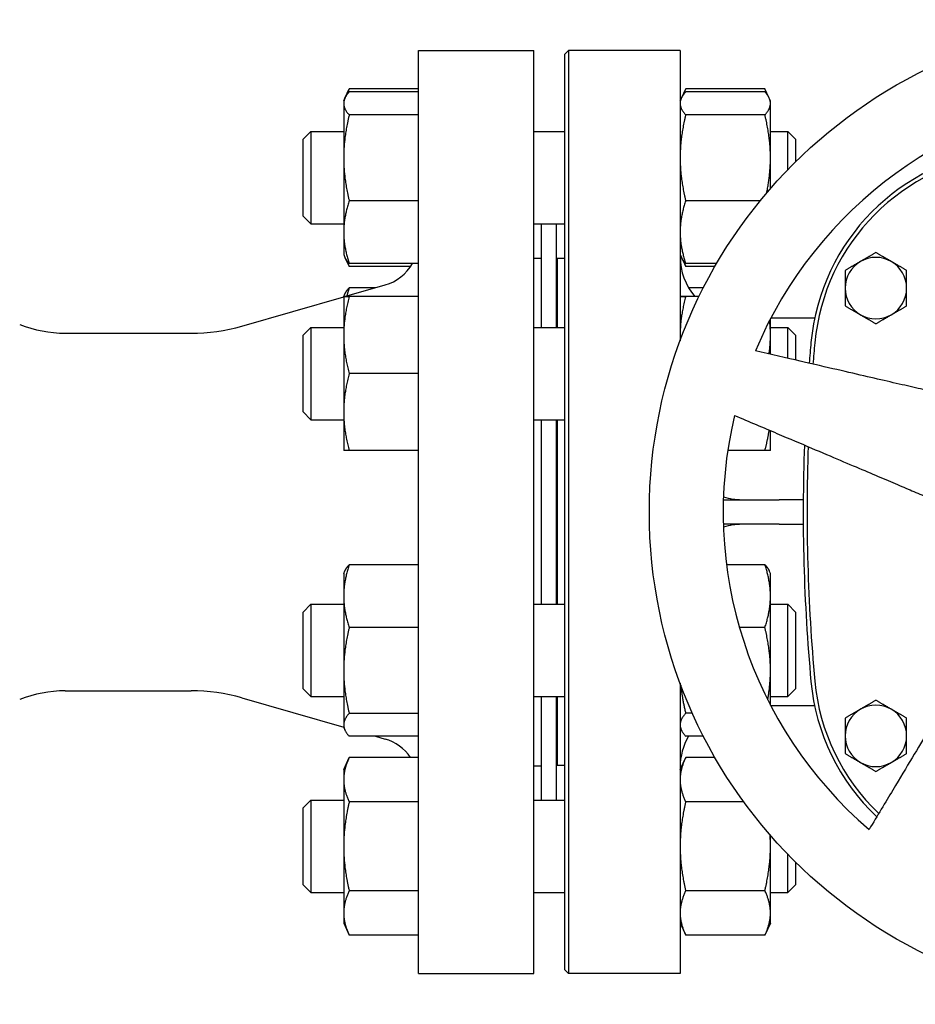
# Model space of a CAD drawing. Header units: inches. Extents: x 18 to 846, y -44 to 561.
# Tile 463 of 642: x 402.81 to 410.09, y 336.58 to 344.58. Entities that reach past the tile are written whole.
import ezdxf

# ---------------------------------------------------------------- set-up
doc = ezdxf.new("R2010")
doc.units = ezdxf.units.IN
doc.header["$LTSCALE"] = 24
doc.header["$MEASUREMENT"] = 0
doc.layers.add('Visible (ANSI)', color=7, linetype='Continuous', lineweight=30)

msp = doc.modelspace()

# ---------------------------------------------------------------- linework, layer by layer
at = {"layer": 'Visible (ANSI)'}
for p, q in [((406.05343, 336.8315), (406.05343, 344.3315)), ((406.05343, 344.3315), (406.99093, 344.3315)), ((406.99093, 336.8315), (406.99093, 344.3315)), ((407.24093, 344.30025), (407.27218, 344.3315)), ((407.27218, 344.3315), (407.27218, 336.8315)), ((408.17843, 344.3315), (407.27218, 344.3315)), ((408.17843, 344.3315), (408.17843, 341.97344)), ((407.24093, 336.86275), (407.24093, 344.30025)), ((405.45528, 343.94491), (405.48984, 344.01903)), ((406.05343, 344.0194), (405.49002, 344.0194)), ((408.18871, 343.94476), (408.22351, 344.01938)), ((408.22351, 344.01938), (408.22352, 344.0194)), ((408.86734, 344.0194), (408.22352, 344.0194)), ((408.86734, 344.0194), (408.86735, 344.01938)), ((408.90215, 343.94476), (408.86735, 344.01938)), ((405.44493, 343.92271), (405.45528, 343.94491)), ((405.44493, 343.92271), (405.44493, 343.90127)), ((406.05343, 343.99497), (405.49002, 343.99497)), ((408.17843, 343.92271), (408.18871, 343.94476)), ((408.86734, 343.99481), (408.22352, 343.99481)), ((408.91243, 343.92271), (408.90215, 343.94476)), ((408.91243, 343.90141), (408.91243, 343.92271)), ((405.44493, 343.90127), (405.44493, 343.45894)), ((408.91243, 343.45945), (408.91243, 343.90141)), ((406.05343, 343.80757), (405.49002, 343.80757)), ((408.86734, 343.808), (408.22352, 343.808)), ((405.11593, 343.61021), (405.17843, 343.67271)), ((405.11593, 342.98521), (405.11593, 343.61021)), ((405.17843, 343.67271), (405.17843, 342.92271)), ((405.17843, 343.67271), (405.44493, 343.67271)), ((406.99093, 343.67271), (407.24093, 343.67271)), ((408.91243, 343.67271), (409.05343, 343.67271)), ((409.05343, 343.36258), (409.05343, 343.67271)), ((409.11593, 343.61021), (409.05343, 343.67271)), ((409.11593, 343.61021), (409.11593, 343.42577)), ((405.44493, 343.45894), (405.44493, 342.85538)), ((408.91243, 343.209), (408.91243, 343.45945)), ((406.05343, 343.11031), (405.49002, 343.11031)), ((408.82969, 343.1109), (408.22352, 343.1109)), ((405.11593, 342.98521), (405.17843, 342.92271)), ((405.17843, 342.92271), (405.44493, 342.92271)), ((406.99093, 342.92271), (407.24093, 342.92271)), ((407.05343, 342.08159), (407.05343, 342.92271)), ((407.17343, 342.08159), (407.17343, 342.92271)), ((405.44493, 342.85538), (405.44493, 342.67271)), ((405.44493, 342.67271), (405.45528, 342.65051)), ((405.45528, 342.65051), (405.48984, 342.57639)), ((406.99093, 342.644), (407.05343, 342.644)), ((407.17843, 342.6415), (407.17843, 342.08159)), ((407.24093, 342.6415), (407.17843, 342.6415)), ((408.17843, 342.67271), (408.18871, 342.65065)), ((408.18871, 342.65065), (408.22351, 342.57603)), ((406.05343, 342.60045), (405.49002, 342.60045)), ((405.9887, 342.57602), (405.49002, 342.57602)), ((408.47543, 342.6006), (408.22352, 342.6006)), ((408.46117, 342.57602), (408.22352, 342.57602)), ((407.17343, 342.5215), (407.17843, 342.5215)), ((405.45244, 342.33172), (405.78179, 342.42616)), ((405.70286, 342.40352), (405.49002, 342.40352)), ((408.36758, 342.40368), (408.24694, 342.40368)), ((404.61857, 342.09261), (405.44493, 342.32956)), ((405.44493, 342.33159), (405.45514, 342.35349)), ((405.44493, 342.33159), (405.44493, 342.01861)), ((406.05343, 342.33191), (405.49002, 342.33191)), ((406.05343, 342.33127), (405.49002, 342.33127)), ((408.3316, 342.3316), (408.22352, 342.3316)), ((408.33159, 342.33158), (408.22352, 342.33158)), ((405.11593, 342.01909), (405.17843, 342.08159)), ((405.17843, 342.08159), (405.17843, 341.33159)), ((405.17843, 342.08159), (405.44493, 342.08159)), ((406.99093, 342.08159), (407.24093, 342.08159)), ((408.91243, 342.01907), (408.91243, 342.15113)), ((408.91243, 342.08159), (409.05343, 342.08159)), ((409.27133, 342.15631), (408.91513, 342.15631)), ((409.05343, 341.83014), (409.05343, 342.08159)), ((409.11593, 342.01909), (409.05343, 342.08159)), ((403.18284, 342.0345), (404.20512, 342.0345)), ((405.11593, 341.39409), (405.11593, 342.01909)), ((405.44493, 342.01861), (405.44493, 341.39361)), ((408.91243, 341.86269), (408.91243, 342.01907)), ((409.11593, 342.01909), (409.11593, 341.81571)), ((406.05343, 341.70596), (405.49002, 341.70596)), ((405.11593, 341.39409), (405.17843, 341.33159)), ((405.44493, 341.39361), (405.44493, 341.08159)), ((405.17843, 341.33159), (405.44493, 341.33159)), ((406.99093, 341.33159), (407.24093, 341.33159)), ((407.05343, 339.83141), (407.05343, 341.33159)), ((407.17343, 339.83141), (407.17343, 341.33159)), ((407.17843, 341.33159), (407.17843, 339.83141)), ((408.91243, 341.08159), (408.91243, 341.24261)), ((406.05343, 341.08127), (405.49002, 341.08127)), ((408.86734, 341.08158), (408.56541, 341.08158)), ((408.5299, 340.6815), (408.98343, 340.6815)), ((409.17876, 340.6815), (408.98343, 340.6815)), ((408.98343, 340.4815), (408.5299, 340.4815)), ((408.98343, 340.4815), (409.17876, 340.4815)), ((405.44493, 340.08141), (405.45514, 340.10331)), ((405.44493, 340.08141), (405.44493, 339.89797)), ((406.05343, 340.15334), (405.49002, 340.15334)), ((408.86734, 340.1535), (408.55548, 340.1535)), ((408.91243, 340.08141), (408.90215, 340.10345)), ((408.91243, 339.89834), (408.91243, 340.08141)), ((405.44493, 339.89797), (405.44493, 339.29412)), ((408.91243, 339.29463), (408.91243, 339.89834)), ((405.11593, 339.76891), (405.17843, 339.83141)), ((405.11593, 339.14391), (405.11593, 339.76891)), ((405.17843, 339.83141), (405.17843, 339.08141)), ((405.17843, 339.83141), (405.44493, 339.83141)), ((406.99093, 339.83141), (407.24093, 339.83141)), ((408.91243, 339.83141), (409.05343, 339.83141)), ((409.05343, 339.08141), (409.05343, 339.83141)), ((409.11593, 339.76891), (409.05343, 339.83141)), ((409.11593, 339.76891), (409.11593, 339.14391)), ((406.05343, 339.64259), (405.49002, 339.64259)), ((408.86734, 339.64317), (408.66047, 339.64317)), ((405.44493, 339.29412), (405.44493, 338.85257)), ((408.91243, 339.01187), (408.91243, 339.29463)), ((403.18284, 339.1285), (404.20512, 339.1285)), ((405.11593, 339.14391), (405.17843, 339.08141)), ((408.17843, 339.18956), (408.17843, 336.8315)), ((409.11593, 339.14391), (409.05343, 339.08141)), ((404.61857, 339.07039), (405.44493, 338.83344)), ((405.17843, 339.08141), (405.44493, 339.08141)), ((406.99093, 339.08141), (407.24093, 339.08141)), ((407.05343, 338.2403), (407.05343, 339.08141)), ((407.17343, 338.2403), (407.17343, 339.08141)), ((407.17843, 339.08141), (407.17843, 338.5215)), ((408.91243, 339.08141), (409.05343, 339.08141)), ((409.27133, 339.0067), (408.91513, 339.0067)), ((406.05343, 338.94565), (405.49002, 338.94565)), ((408.27803, 338.94608), (408.22352, 338.94608)), ((405.44493, 338.85257), (405.44493, 338.83141)), ((405.44493, 338.83141), (405.45514, 338.80952)), ((408.17843, 338.83141), (408.18871, 338.80937)), ((406.05343, 338.75948), (405.49002, 338.75948)), ((405.70286, 338.75948), (405.78179, 338.73685)), ((408.36758, 338.75932), (408.22352, 338.75932)), ((407.17343, 338.6415), (407.17843, 338.6415)), ((405.44493, 338.4903), (405.48984, 338.58662)), ((406.05343, 338.58698), (405.49002, 338.58698)), ((408.17843, 338.4903), (408.22351, 338.58697)), ((408.22351, 338.58697), (408.22352, 338.58698)), ((408.46117, 338.58698), (408.22352, 338.58698)), ((405.44493, 338.4903), (405.44493, 338.40629)), ((406.99093, 338.519), (407.05343, 338.519)), ((407.24093, 338.5215), (407.17843, 338.5215)), ((405.44493, 338.40629), (405.44493, 337.86475)), ((405.11593, 338.1778), (405.17843, 338.2403)), ((405.17843, 338.2403), (405.17843, 337.4903)), ((405.17843, 338.2403), (405.44493, 338.2403)), ((406.99093, 338.2403), (407.24093, 338.2403)), ((405.11593, 337.5528), (405.11593, 338.1778)), ((406.05343, 338.22559), (405.49002, 338.22559)), ((408.69545, 338.22612), (408.22352, 338.22612)), ((408.91243, 337.86527), (408.91243, 337.954)), ((405.44493, 337.86475), (405.44493, 337.32376)), ((408.91243, 337.32402), (408.91243, 337.86527)), ((409.05343, 337.4903), (409.05343, 337.80043)), ((409.11593, 337.73724), (409.11593, 337.5528)), ((405.11593, 337.5528), (405.17843, 337.4903)), ((409.11593, 337.5528), (409.05343, 337.4903)), ((405.17843, 337.4903), (405.44493, 337.4903)), ((406.05343, 337.5039), (405.49002, 337.5039)), ((406.99093, 337.4903), (407.24093, 337.4903)), ((408.86734, 337.50443), (408.22352, 337.50443)), ((408.91243, 337.4903), (409.05343, 337.4903)), ((405.44493, 337.32376), (405.44493, 337.2403)), ((408.91243, 337.2403), (408.91243, 337.32402)), ((405.44493, 337.2403), (405.48984, 337.14397)), ((408.17843, 337.2403), (408.22351, 337.14362)), ((408.91243, 337.2403), (408.86735, 337.14362)), ((406.05343, 337.14361), (405.49002, 337.14361)), ((408.86734, 337.14361), (408.22352, 337.14361)), ((406.05343, 336.8315), (406.99093, 336.8315)), ((407.24093, 336.86275), (407.27218, 336.8315)), ((408.17843, 336.8315), (407.27218, 336.8315))]:
    msp.add_line(p, q, dxfattribs=at)
msp.add_circle((411.92843, 340.5815), 4, dxfattribs=at)
for centre, radius, start, end in [((411.92843, 340.5815), 3.4, 94.64927, 157.35073), ((410.96665, 341.80035), 1.73228, 95.817836, 174.744707), ((410.96665, 341.80035), 1.70103, 95.817836, 174.744707), ((408.67843, 342.65631), 0.5, 180, 220.496535), ((409.76898, 342.4004), 0.25, 60, 120), ((405.67843, 342.78663), 0.375, 286, 330.231967), ((409.76898, 342.4004), 0.25, 120, 180), ((409.76898, 342.4004), 0.25, 0, 60), ((409.76898, 342.4004), 0.25, 180, 240), ((409.76898, 342.4004), 0.25, 300, 0), ((409.76898, 342.4004), 0.25, 240, 300), ((403.18284, 343.0345), 1, 248.272718, 270), ((404.20512, 343.5345), 1.5, 270, 286), ((424.2178, 340.5815), 15.03937, 174.744704, 175.39081), ((424.2178, 340.5815), 15.00812, 174.744704, 175.408408), ((411.92843, 340.5815), 3.4, 166.64927, 229.35073), ((424.2178, 340.5815), 15.03937, 177.927003, 185.255296), ((424.2178, 340.5815), 15.00812, 177.972631, 185.255296), ((410.96665, 339.36266), 1.73228, 185.255296, 226.557354), ((410.96665, 339.36266), 1.70103, 185.255296, 226.325001), ((403.18284, 338.1285), 1, 90, 111.727282), ((404.20512, 337.6285), 1.5, 74, 90), ((409.76898, 338.7626), 0.25, 120, 180), ((409.76898, 338.7626), 0.25, 60, 120), ((409.76898, 338.7626), 0.25, 0, 60), ((405.67843, 338.37637), 0.375, 34.16838, 74), ((408.67843, 338.5067), 0.5, 149.652239, 180), ((409.76898, 338.7626), 0.25, 180, 240), ((409.76898, 338.7626), 0.25, 300, 0), ((409.76898, 338.7626), 0.25, 240, 300)]:
    msp.add_arc(centre, radius, start, end, dxfattribs=at)
for points, weights in [([(405.49002, 344.0194), (405.47782, 343.99321), (405.46906, 343.96866)], [1, 1.00998587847, 1.01471720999]), ([(405.48984, 344.01903), (405.48993, 344.01921), (405.49002, 344.0194)], [1.00013849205, 1.00006937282, 1]), ([(408.22352, 344.0194), (408.21125, 343.99309), (408.20245, 343.96843)], [1, 1.01004922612, 1.01477702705]), ([(408.88841, 343.96843), (408.87961, 343.99309), (408.86734, 344.0194)], [1.01477702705, 1.01004922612, 1]), ([(405.49002, 343.99497), (405.44493, 343.94476), (405.44493, 343.90127)], [1, 1.0379548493, 1]), ([(408.22352, 343.99481), (408.17843, 343.94476), (408.17843, 343.90141)], [1, 1.0379548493, 1]), ([(408.91243, 343.90141), (408.91243, 343.94476), (408.86734, 343.99481)], [1, 1.0379548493, 1]), ([(405.44493, 343.90127), (405.44493, 343.85778), (405.49002, 343.80757)], [1, 1.0379548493, 1]), ([(408.17843, 343.90141), (408.17843, 343.85806), (408.22352, 343.808)], [1, 1.0379548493, 1]), ([(408.86734, 343.808), (408.91243, 343.85806), (408.91243, 343.90141)], [1, 1.0379548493, 1]), ([(405.49002, 343.80757), (405.44493, 343.62074), (405.44493, 343.45894)], [1, 1.0379548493, 1]), ([(408.22352, 343.808), (408.17843, 343.62121), (408.17843, 343.45945)], [1, 1.0379548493, 1]), ([(408.91243, 343.45945), (408.91243, 343.62121), (408.86734, 343.808)], [1, 1.0379548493, 1]), ([(405.44493, 343.45894), (405.44493, 343.29714), (405.49002, 343.11031)], [1, 1.0379548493, 1]), ([(408.17843, 343.45945), (408.17843, 343.29768), (408.22352, 343.1109)], [1, 1.0379548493, 1]), ([(408.88124, 343.17276), (408.91243, 343.32339), (408.91243, 343.45945)], [1.01040343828, 1.03173329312, 1]), ([(405.49002, 343.11031), (405.44493, 342.97369), (405.44493, 342.85538)], [1, 1.0379548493, 1]), ([(408.22352, 343.1109), (408.17843, 342.97416), (408.17843, 342.85575)], [1, 1.0379548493, 1]), ([(405.44493, 342.85538), (405.44493, 342.73706), (405.49002, 342.60045)], [1, 1.0379548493, 1]), ([(408.17843, 342.85575), (408.17843, 342.73734), (408.22352, 342.6006)], [1, 1.0379548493, 1]), ([(405.49002, 342.60045), (405.46632, 342.62684), (405.45528, 342.65051)], [1, 1.01959616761, 1.01895725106]), ([(408.22352, 342.6006), (408.19975, 342.62699), (408.18871, 342.65065)], [1, 1.01965700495, 1.01895308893]), ([(409.76898, 342.68907), (409.70199, 342.6504), (409.64398, 342.61691)], [1.01001874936, 1.04314139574, 1]), ([(409.89398, 342.61691), (409.83597, 342.6504), (409.76898, 342.68907)], [1, 1.04314139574, 1.01001874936]), ([(405.46894, 342.62692), (405.47774, 342.60229), (405.49002, 342.57602)], [1.01477953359, 1.01005189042, 1]), ([(408.20244, 342.627), (408.21124, 342.60233), (408.22352, 342.57602)], [1.01477953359, 1.01005189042, 1]), ([(409.64398, 342.61691), (409.58597, 342.58341), (409.51898, 342.54474)], [1, 1.04314139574, 1.01001874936]), ([(410.01898, 342.54474), (409.95199, 342.58341), (409.89398, 342.61691)], [1.01001874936, 1.04314139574, 1]), ([(409.51898, 342.54474), (409.51898, 342.46739), (409.51898, 342.4004)], [1.01001874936, 1.04314139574, 1]), ([(410.01898, 342.4004), (410.01898, 342.46739), (410.01898, 342.54474)], [1, 1.04314139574, 1.01001874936]), ([(405.45514, 342.35349), (405.46617, 342.37714), (405.49002, 342.40352)], [1.01894813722, 1.01972294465, 1]), ([(405.49002, 342.40352), (405.4787, 342.36918), (405.47034, 342.33685)], [1, 1.00926034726, 1.01400195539]), ([(409.51898, 342.4004), (409.51898, 342.33341), (409.51898, 342.25606)], [1, 1.04314139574, 1.01001874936]), ([(410.01898, 342.25606), (410.01898, 342.33341), (410.01898, 342.4004)], [1.01001874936, 1.04314139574, 1]), ([(405.49002, 342.33191), (405.44493, 342.33174), (405.44493, 342.33159)], [1, 1.0379548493, 1]), ([(405.44493, 342.33159), (405.44493, 342.33144), (405.49002, 342.33127)], [1, 1.0379548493, 1]), ([(405.49002, 342.33127), (405.44493, 342.16372), (405.44493, 342.01861)], [1, 1.0379548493, 1]), ([(408.22352, 342.3316), (408.17843, 342.3316), (408.17843, 342.33159)], [1, 1.0379548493, 1]), ([(408.17843, 342.33159), (408.17843, 342.33159), (408.22352, 342.33158)], [1, 1.0379548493, 1]), ([(408.22352, 342.33158), (408.17843, 342.16411), (408.17843, 342.01907)], [1, 1.0379548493, 1]), ([(409.51898, 342.25606), (409.58597, 342.21739), (409.64398, 342.18389)], [1.01001874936, 1.04314139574, 1]), ([(409.89398, 342.18389), (409.95199, 342.21739), (410.01898, 342.25606)], [1, 1.04314139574, 1.01001874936]), ([(409.64398, 342.18389), (409.70199, 342.1504), (409.76898, 342.11172)], [1, 1.04314139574, 1.01001874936]), ([(409.76898, 342.11172), (409.83597, 342.1504), (409.89398, 342.18389)], [1.01001874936, 1.04314139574, 1]), ([(408.91243, 342.01907), (408.91243, 342.07772), (408.9055, 342.13776)], [1, 1.015008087, 1.01814719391]), ([(405.44493, 342.01861), (405.44493, 341.87351), (405.49002, 341.70596)], [1, 1.0379548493, 1]), ([(408.17843, 342.01907), (408.17843, 341.99754), (408.17935, 341.97593)], [1, 1.00545957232, 1.00934849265]), ([(408.9009, 341.86535), (408.91243, 341.9437), (408.91243, 342.01907)], [1.01896925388, 1.01937120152, 1]), ([(410.82209, 341.42181), (410.23281, 341.55785), (408.79064, 341.8908)], [2.0263127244, 1.58117079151, 1]), ([(405.49002, 341.70596), (405.44493, 341.53857), (405.44493, 341.39361)], [1, 1.0379548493, 1]), ([(405.44493, 341.39361), (405.44493, 341.24866), (405.49002, 341.08127)], [1, 1.0379548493, 1]), ([(408.62031, 341.3666), (409.98276, 340.78828), (410.53947, 340.55197)], [1, 1.58117079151, 2.0263127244]), ([(408.86734, 341.08158), (408.89083, 341.16881), (408.90187, 341.24709)], [1, 1.01941678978, 1.01896725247]), ([(405.49002, 341.08127), (405.445, 341.08144), (405.44493, 341.08159)], [1, 1.03789475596, 1.00011999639]), ([(408.91243, 341.08159), (408.91243, 341.08159), (408.86734, 341.08158)], [1.00000485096, 1.03795242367, 1]), ([(405.49002, 340.15334), (405.44493, 340.01649), (405.44493, 339.89797)], [1, 1.0379548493, 1]), ([(405.45514, 340.10331), (405.46617, 340.12696), (405.49002, 340.15334)], [1.01894813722, 1.01972294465, 1]), ([(408.91243, 339.89834), (408.91243, 340.01676), (408.86734, 340.1535)], [1, 1.0379548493, 1]), ([(408.86734, 340.1535), (408.89112, 340.12711), (408.90215, 340.10345)], [1, 1.01966212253, 1.01895272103]), ([(405.44493, 339.89797), (405.44493, 339.77944), (405.49002, 339.64259)], [1, 1.0379548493, 1]), ([(408.86734, 339.64317), (408.91243, 339.77992), (408.91243, 339.89834)], [1, 1.0379548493, 1]), ([(410.78738, 339.78898), (410.47589, 339.27058), (409.71358, 338.00188)], [2.0263127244, 1.58117079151, 1]), ([(405.49002, 339.64259), (405.44493, 339.45584), (405.44493, 339.29412)], [1, 1.0379548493, 1]), ([(408.91243, 339.29463), (408.91243, 339.45639), (408.86734, 339.64317)], [1, 1.0379548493, 1]), ([(405.44493, 339.29412), (405.44493, 339.1324), (405.49002, 338.94565)], [1, 1.0379548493, 1]), ([(408.89033, 339.05509), (408.91243, 339.17924), (408.91243, 339.29463)], [1.01576618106, 1.02678390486, 1]), ([(408.18417, 339.17418), (408.19428, 339.06721), (408.22352, 338.94608)], [1.0174904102, 1.02428964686, 1]), ([(409.76898, 339.05128), (409.70199, 339.0126), (409.64398, 338.97911)], [1.01001874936, 1.04314139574, 1]), ([(409.89398, 338.97911), (409.83597, 339.0126), (409.76898, 339.05128)], [1, 1.04314139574, 1.01001874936]), ([(409.64398, 338.97911), (409.58597, 338.94562), (409.51898, 338.90694)], [1, 1.04314139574, 1.01001874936]), ([(410.01898, 338.90694), (409.95199, 338.94562), (409.89398, 338.97911)], [1.01001874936, 1.04314139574, 1]), ([(405.49002, 338.94565), (405.44493, 338.89577), (405.44493, 338.85257)], [1, 1.0379548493, 1]), ([(408.22352, 338.94608), (408.17843, 338.89604), (408.17843, 338.8527)], [1, 1.0379548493, 1]), ([(409.51898, 338.90694), (409.51898, 338.82959), (409.51898, 338.7626)], [1.01001874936, 1.04314139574, 1]), ([(410.01898, 338.7626), (410.01898, 338.82959), (410.01898, 338.90694)], [1, 1.04314139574, 1.01001874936]), ([(405.44493, 338.85257), (405.44493, 338.80937), (405.49002, 338.75948)], [1, 1.0379548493, 1]), ([(408.17843, 338.8527), (408.17843, 338.80937), (408.22352, 338.75932)], [1, 1.0379548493, 1]), ([(409.51898, 338.7626), (409.51898, 338.69562), (409.51898, 338.61827)], [1, 1.04314139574, 1.01001874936]), ([(410.01898, 338.61827), (410.01898, 338.69562), (410.01898, 338.7626)], [1.01001874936, 1.04314139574, 1]), ([(405.49002, 338.58698), (405.44493, 338.49015), (405.44493, 338.40629)], [1, 1.0379548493, 1]), ([(405.48984, 338.58662), (405.48993, 338.5868), (405.49002, 338.58698)], [1.00013849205, 1.00006937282, 1]), ([(408.22352, 338.58698), (408.17843, 338.49029), (408.17843, 338.40655)], [1, 1.0379548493, 1]), ([(409.51898, 338.61827), (409.58597, 338.57959), (409.64398, 338.5461)], [1.01001874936, 1.04314139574, 1]), ([(409.89398, 338.5461), (409.95199, 338.57959), (410.01898, 338.61827)], [1, 1.04314139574, 1.01001874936]), ([(409.64398, 338.5461), (409.70199, 338.5126), (409.76898, 338.47393)], [1, 1.04314139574, 1.01001874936]), ([(409.76898, 338.47393), (409.83597, 338.5126), (409.89398, 338.5461)], [1.01001874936, 1.04314139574, 1]), ([(405.44493, 338.40629), (405.44493, 338.32242), (405.49002, 338.22559)], [1, 1.0379548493, 1]), ([(408.17843, 338.40655), (408.17843, 338.32281), (408.22352, 338.22612)], [1, 1.0379548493, 1]), ([(405.49002, 338.22559), (405.44493, 338.03221), (405.44493, 337.86475)], [1, 1.0379548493, 1]), ([(408.22352, 338.22612), (408.17843, 338.03274), (408.17843, 337.86527)], [1, 1.0379548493, 1]), ([(408.91243, 337.86527), (408.91243, 337.91121), (408.90926, 337.95764)], [1, 1.01013154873, 1.01485412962]), ([(405.44493, 337.86475), (405.44493, 337.69728), (405.49002, 337.5039)], [1, 1.0379548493, 1]), ([(408.17843, 337.86527), (408.17843, 337.69781), (408.22352, 337.50443)], [1, 1.0379548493, 1]), ([(408.86734, 337.50443), (408.91243, 337.69781), (408.91243, 337.86527)], [1, 1.0379548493, 1]), ([(405.49002, 337.5039), (405.44493, 337.40736), (405.44493, 337.32376)], [1, 1.0379548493, 1]), ([(408.22352, 337.50443), (408.17843, 337.40775), (408.17843, 337.32402)], [1, 1.0379548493, 1]), ([(408.91243, 337.32402), (408.91243, 337.40775), (408.86734, 337.50443)], [1, 1.0379548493, 1]), ([(405.44493, 337.32376), (405.44493, 337.24015), (405.49002, 337.14361)], [1, 1.0379548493, 1]), ([(408.17843, 337.32402), (408.17843, 337.24029), (408.22352, 337.14361)], [1, 1.0379548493, 1]), ([(408.86734, 337.14361), (408.91243, 337.24029), (408.91243, 337.32402)], [1, 1.0379548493, 1])]:
    msp.add_rational_spline(points, weights, degree=2, dxfattribs=at)
for points in [[(408.53065, 340.70391), (408.57949, 340.68891), (408.63019, 340.6815), (408.67843, 340.6815)], [(408.67843, 340.4815), (408.63019, 340.4815), (408.57949, 340.47409), (408.53065, 340.45909)]]:
    msp.add_open_spline(points, degree=3, dxfattribs=at)

doc.saveas('drawing.dxf')
